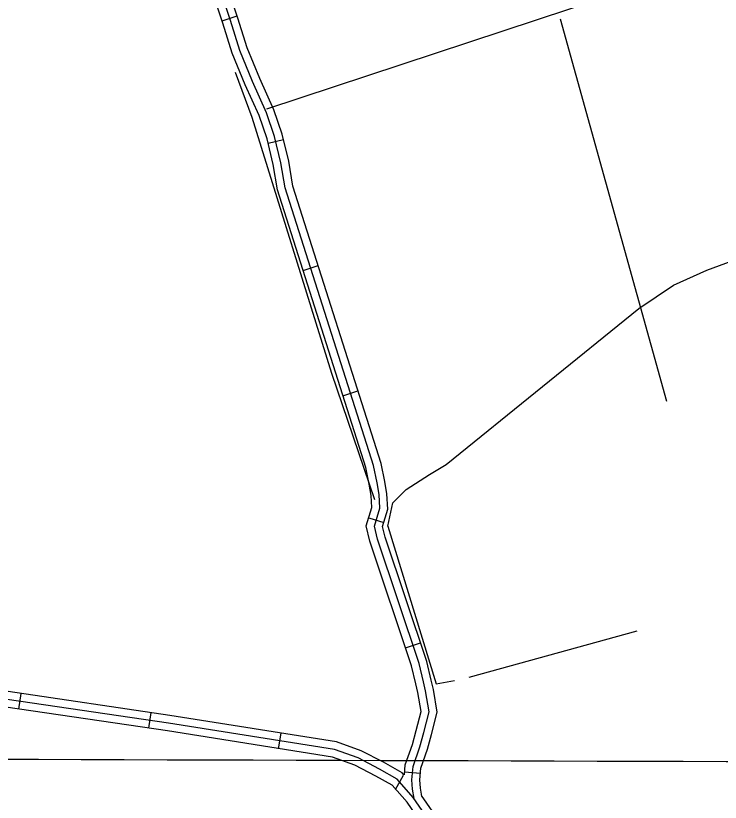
# Model space of a CAD drawing. Extents: x 3161514 to 3199414, y 831166 to 856601.
# Drawn here: x 3168478 to 3169818, y 848667 to 850162 of the extents above; entities that cross this region are included whole.
import ezdxf

# ---------------------------------------------------------------- set-up
doc = ezdxf.new("R2010")
doc.units = 0
for name, color, linetype in [('V-GRID-MAJR', 7, 'Continuous'), ('V-ROAD-CNTR', 7, 'Continuous'), ('V-TOPO-SHOR', 7, 'Continuous')]:
    doc.layers.add(name, color=color, linetype=linetype)

msp = doc.modelspace()

# ---------------------------------------------------------------- linework, layer by layer
at = {"layer": 'V-GRID-MAJR'}
msp.add_spline([(3165741.648, 848757.608), (3170973.071, 848741.248), (3176204.497, 848725.65), (3181435.9250000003, 848710.812), (3186667.355, 848696.736), (3191898.788, 848683.42), (3197130.222, 848670.865), (3197130.223, 848670.865)], degree=3, dxfattribs=at)
at = {"layer": 'V-ROAD-CNTR'}
for p, q in [((3168870.3492225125, 850152.2726679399), (3168898.842165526, 850161.6626491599)), ((3168957.8310475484, 849919.7811329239), (3168987.002989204, 849926.779118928)), ((3169024.212914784, 849678.0566163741), (3169052.798857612, 849687.160598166)), ((3169100.077763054, 849439.8460927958), (3169128.663705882, 849448.94907459)), ((3169148.978665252, 849207.5375574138), (3169177.7236077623, 849198.94957459)), ((3169219.2285247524, 848960.6700511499), (3169247.6644678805, 848970.2300320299)), ((3168483.603996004, 848844.408283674), (3168487.982987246, 848874.0872243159)), ((3168730.926501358, 848807.9203566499), (3168735.3054926, 848837.5992972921)), ((3168977.719007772, 848769.08543432), (3168982.4299983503, 848798.713375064)), ((3169217.4325283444, 848725.26552196), (3169247.307468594, 848722.5335274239)), ((3169200.298562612, 848691.7465889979), (3169215.2315327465, 848718.922534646))]:
    msp.add_line(p, q, dxfattribs=at)
for points in [[(3169249.8104635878, 848679.1116142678), (3169247.395468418, 848693.829584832), (3169246.1554708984, 848709.93055263), (3169248.186466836, 848732.1455081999), (3169260.907441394, 848768.3274358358), (3169268.415426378, 848795.9693805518), (3169279.375404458, 848838.456295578), (3169272.018419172, 848881.7952089), (3169267.8904274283, 848899.3771737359), (3169259.57444406, 848934.80510288), (3169180.041603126, 849171.3656297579), (3169175.5136121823, 849191.5525893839), (3169185.261592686, 849224.180524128), (3169183.6155959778, 849253.5994652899), (3169179.727603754, 849277.0934183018), (3169172.483618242, 849311.355349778), (3169004.680953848, 849838.246295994), (3168996.9239693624, 849885.4272016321), (3168984.610993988, 849936.751098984), (3168968.6550259, 849983.2200060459), (3168941.8860794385, 850042.9768865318), (3168917.838127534, 850100.964770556), (3168900.2341627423, 850157.4376576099), (3168781.7553997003, 850516.945938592)], [(3169216.8925294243, 848719.3675337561), (3169218.650525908, 848738.5834953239), (3169232.243498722, 848777.245418), (3169239.4134843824, 848803.647365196), (3169248.727465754, 848839.748292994), (3169242.5984780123, 848875.851220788), (3169238.6844858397, 848892.523187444), (3169230.690501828, 848926.5791193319), (3169151.1096609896, 849163.2816459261), (3169144.5256741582, 849192.632587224), (3169155.015653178, 849227.742517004), (3169153.7536557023, 849250.3034718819), (3169150.23966273, 849271.53942941), (3169143.4436763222, 849303.6813651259), (3168975.433012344, 849831.2243100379), (3168967.498028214, 849879.487213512), (3168955.7730516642, 849928.3611157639), (3168940.721081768, 849972.1940280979), (3168914.336134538, 850031.0969102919), (3168889.604184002, 850090.73279102), (3168871.6662198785, 850148.2776759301), (3168753.249456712, 850507.5999572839)], [(3169235.407492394, 848674.248623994), (3169232.48949823, 848692.0355884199), (3169231.1025010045, 848710.0385524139), (3169233.418496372, 848735.364501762), (3169246.5754700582, 848772.786426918), (3169253.91445538, 848799.808372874), (3169264.0514351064, 848839.102294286), (3169257.308448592, 848878.823214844), (3169253.287456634, 848895.9501805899), (3169245.1324729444, 848930.6921111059), (3169165.575632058, 849167.323637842), (3169160.01964317, 849192.0925883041), (3169170.138622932, 849225.961520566), (3169168.6846258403, 849251.951468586), (3169164.983633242, 849274.3164238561), (3169157.963647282, 849307.5183574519), (3168990.056983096, 849834.7353030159), (3168982.210998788, 849882.457207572), (3168970.192022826, 849932.556107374), (3168954.6880538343, 849977.707017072), (3168928.111106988, 850037.036898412), (3168903.721155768, 850095.848780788), (3168885.95019131, 850152.85766677), (3168767.502428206, 850512.272947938)], [(3169216.08953103, 848719.1545341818), (3169212.44953831, 848723.2575259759), (3169177.036609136, 848743.187486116), (3169134.9956932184, 848765.1594421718), (3169087.63978793, 848781.98540852), (3168770.84042153, 848832.3563077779), (3168463.300036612, 848877.729217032), (3168328.4553063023, 848893.8291848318), (3168122.112718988, 848904.098164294), (3168020.264922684, 848923.5661253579), (3167892.9441773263, 848940.098092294), (3167800.1263629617, 848950.4410716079), (3167761.8314395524, 848949.7430730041), (3167730.504502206, 848975.954020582), (3167717.7715276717, 848976.66001917), (3167382.1691988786, 849047.00987847), (3167201.647559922, 849090.6697911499), (3167103.24875672, 849116.7967388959)], [(3169272.5434181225, 848620.38073173), (3169233.790495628, 848676.5946193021), (3169202.8985574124, 848711.42054965), (3169169.8826234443, 848730.0015124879), (3169128.981705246, 848751.3774697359), (3169083.91979537, 848767.3884377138), (3168768.568426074, 848817.5293374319), (3168461.3160405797, 848862.8592467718), (3168327.192308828, 848878.8732147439), (3168120.322722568, 848889.168194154), (3168017.888927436, 848908.7491549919), (3167891.1481809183, 848925.2051220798), (3167799.429364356, 848935.4261016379), (3167756.50245021, 848934.6431032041), (3167724.699513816, 848961.253049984), (3167715.806531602, 848961.7460489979), (3167378.866205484, 849032.375907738), (3167197.959567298, 849076.1298202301), (3167099.399764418, 849102.298767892)], [(3169259.576444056, 848612.761746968), (3169221.960519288, 848667.3266378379), (3169193.3475765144, 848699.583573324), (3169162.728637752, 848716.8155388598), (3169122.967717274, 848737.5954972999), (3169080.1998028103, 848752.791466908), (3168766.2964306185, 848802.702367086), (3168459.332044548, 848847.989276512), (3168325.929311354, 848863.9172446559), (3168118.532726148, 848874.238224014), (3168015.512932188, 848893.9321846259), (3167889.3521845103, 848910.312151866), (3167798.7323657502, 848920.4111316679), (3167751.1734608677, 848919.543133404), (3167718.894525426, 848946.552079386), (3167713.841535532, 848946.8320788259), (3167375.56321209, 849017.741937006), (3167194.271574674, 849061.58984931), (3167095.550772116, 849087.8007968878)], [(3169653.1836568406, 847737.016498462), (3169593.571776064, 847862.6342472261), (3169487.891987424, 848103.0797663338), (3169407.791147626, 848296.3153798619), (3169330.718301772, 848524.6939231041), (3169313.8913354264, 848570.55583138), (3169285.510392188, 848627.9997164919), (3169249.757463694, 848679.8626127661)]]:
    msp.add_lwpolyline(points, dxfattribs=at)
at = {"layer": 'V-TOPO-SHOR'}
for p, q in [((3168955.08259698, 849984.8672080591), (3169795.089181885, 850262.7641233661)), ((3169716.141194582, 849429.0733774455), (3169514.034347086, 850155.3948606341)), ((3169340.3487750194, 848904.8587417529), (3169659.298643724, 848993.2804875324))]:
    msp.add_line(p, q, dxfattribs=at)
for points in [[(3168895.0821266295, 850055.1309167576), (3168926.661321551, 849969.0776105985), (3169078.241457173, 849482.7580088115), (3169160.3473639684, 849242.7561274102)], [(3169185.6107199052, 849192.2294155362), (3169195.0844783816, 849236.4402884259), (3169220.347834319, 849261.703644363), (3169264.5587072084, 849290.1249197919), (3169296.13790213, 849309.0724367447), (3169662.456563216, 849605.9168690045), (3169728.7728725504, 849650.1277418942), (3169791.931262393, 849678.5490173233), (3169851.9317327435, 849700.6544537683), (3169975.0905929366, 849735.3915681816), (3170085.617775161, 849776.4445215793), (3170158.2499234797, 849814.3395554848), (3170221.4083133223, 849830.1291529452), (3170237.197910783, 849830.1291529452)], [(3169185.6107199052, 849192.2294155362), (3169277.190385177, 848892.2270637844), (3169311.92749959, 848898.5429027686)]]:
    msp.add_lwpolyline(points, dxfattribs=at)

doc.saveas('drawing.dxf')
